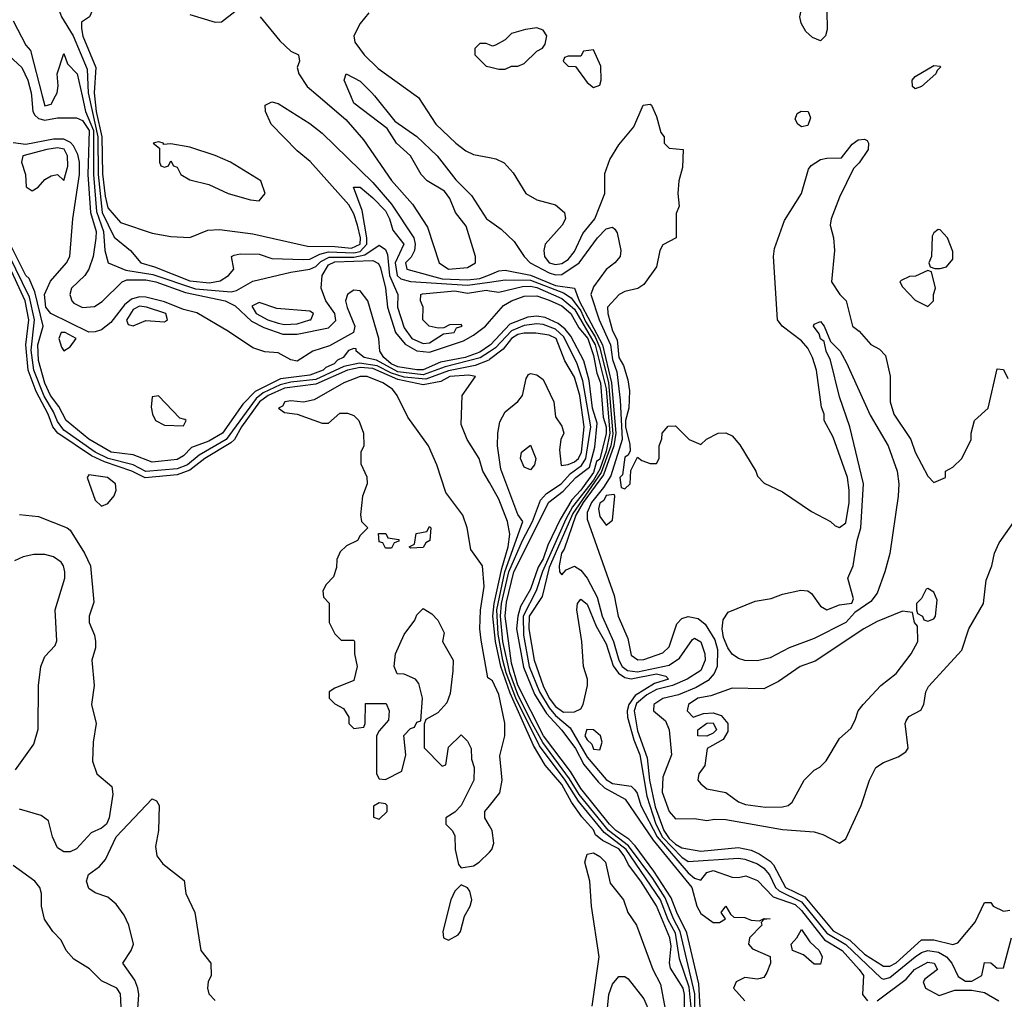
# Model space of a CAD drawing. Header units: inches. Extents: x 2380249 to 2585472, y 382747 to 546448.
# Tile 413 of 626: x 2488510 to 2491633, y 487135 to 490241. Entities that reach past the tile are written whole.
import ezdxf

# ---------------------------------------------------------------- set-up
doc = ezdxf.new("R2010")
doc.units = ezdxf.units.IN
doc.header["$MEASUREMENT"] = 0
for name, color, linetype in [('C4488', 7, 'Continuous'), ('C4489', 7, 'Continuous'), ('C4498', 7, 'Continuous'), ('C4499', 7, 'Continuous')]:
    doc.layers.add(name, color=color, linetype=linetype)

msp = doc.modelspace()

# ---------------------------------------------------------------- linework, layer by layer
at = {"layer": 'C4488', "color": 4}
for points, elevation in [([(2488547.9, 490000), (2488552, 489950), (2488558.5, 489938.5), (2488570, 489928), (2488590, 489922.3), (2488630.2, 489930.2), (2488690, 489930.3), (2488710, 489921.8), (2488730.1, 489890), (2488726.7, 489750), (2488735, 489630), (2488752.5, 489570), (2488751.4, 489548.6), (2488743.8, 489490), (2488729.1, 489450), (2488716.5, 489430), (2488674.2, 489390), (2488669.2, 489370), (2488675.5, 489350), (2488682.5, 489342.5), (2488710, 489328.4), (2488747.8, 489332.2), (2488771.8, 489348.2), (2488835.1, 489410), (2488850, 489416.3), (2488910, 489416.4), (2488942.4, 489410), (2489036, 489376), (2489161.6, 489350), (2489193.8, 489333.8), (2489245.9, 489285.9), (2489284.9, 489264.9), (2489344.7, 489244.7), (2489390, 489244.2), (2489490, 489263.8), (2489512.6, 489287.4), (2489509.8, 489310), (2489480.9, 489350), (2489466.2, 489390), (2489469.7, 489430), (2489490, 489463.6), (2489510, 489473.7), (2489630, 489477.4), (2489647.8, 489467.8), (2489654.8, 489454.8), (2489670.9, 489390), (2489676.8, 489330), (2489702.5, 489250), (2489732.9, 489212.9), (2489770, 489191.5), (2489810, 489186.7), (2489917.4, 489222.6), (2489950, 489240.7), (2489987.4, 489270), (2490000, 489284.3)], 4), ([(2488581.7, 490000), (2488590, 489968.2), (2488610, 489974), (2488624.2, 490000)], 8), ([(2488708, 490000), (2488718.9, 489950), (2488743.9, 489890), (2488744.7, 489750), (2488753.5, 489633.5), (2488776.2, 489570), (2488780.7, 489510), (2488790.4, 489470.4), (2488847.3, 489447.3), (2488933, 489433), (2489067.8, 489387.8), (2489181.1, 489378.9), (2489197.8, 489382.2), (2489250, 489412.3), (2489370, 489440.7), (2489430, 489450.2), (2489450, 489458.8), (2489465.5, 489474.5), (2489491.6, 489488.4), (2489570, 489488.9), (2489604.4, 489495.6), (2489650, 489526), (2489670, 489512.7), (2489676.6, 489496.6), (2489683.6, 489430), (2489709.2, 489370), (2489708.5, 489330), (2489730, 489263.8), (2489753.7, 489230), (2489790, 489214.7), (2489810, 489216.5), (2489854.5, 489245.5), (2489888, 489250), (2489895.3, 489264.7), (2489913.2, 489270), (2489910, 489275.3), (2489873.6, 489273.6), (2489855.3, 489264.7), (2489837.3, 489262.7), (2489808.7, 489270), (2489789.3, 489290), (2489789.4, 489330), (2489781.2, 489350), (2489782, 489370), (2489788.3, 489371.7), (2489890, 489381.5), (2489930, 489374.5), (2489990, 489383.2), (2490000, 489381.6)], 8), ([(2488729.4, 490000), (2488758.6, 489870), (2488758.7, 489750), (2488771.8, 489630), (2488810, 489552.2), (2488862, 489510), (2488894.8, 489470), (2488937.6, 489457.6), (2489050, 489413), (2489112.6, 489407.4), (2489146.5, 489413.5), (2489172.7, 489430), (2489189.2, 489450), (2489182, 489490), (2489190, 489494.8), (2489210, 489498.8), (2489270, 489498), (2489310, 489483.8), (2489410, 489480.7), (2489430, 489482.3), (2489462.2, 489497.8), (2489490, 489504.8), (2489570, 489502), (2489590, 489506.7), (2489610.8, 489529.2), (2489611.2, 489550), (2489596.5, 489636.5), (2489569.3, 489710), (2489589.6, 489710.4), (2489630, 489677), (2489670, 489635.6), (2489683.6, 489610), (2489693.7, 489573.7), (2489728.8, 489530), (2489701.3, 489470), (2489707.6, 489430), (2489719.3, 489419.3), (2489750, 489411.5), (2489930, 489399.9), (2490000, 489409.5)], 12), ([(2488747.4, 490000), (2488752.7, 489950), (2488770.5, 489870), (2488772.7, 489752.7), (2488781.5, 489681.5), (2488790, 489644.9), (2488830, 489598.4), (2488930, 489564.4), (2488990, 489554), (2489049.5, 489550.5), (2489106.5, 489573.5), (2489144.4, 489575.6), (2489250, 489562.7), (2489422.9, 489522.9), (2489510, 489522.3), (2489563, 489517), (2489589.8, 489530), (2489590.9, 489550), (2489581.5, 489590), (2489570, 489626), (2489554.5, 489654.5), (2489431.5, 489791.5), (2489390, 489825.1), (2489308, 489910), (2489289.6, 489950), (2489289.3, 489970), (2489310, 489980.7), (2489330, 489975.5), (2489430, 489912.2), (2489470, 489881.6), (2489630, 489725.2), (2489690, 489656.5), (2489759.8, 489550), (2489764.2, 489530), (2489762.3, 489510), (2489752.1, 489488), (2489734.4, 489470), (2489738, 489450), (2489850, 489419.9), (2489930, 489416.5), (2489970, 489420.3), (2490000, 489432.8)], 16), ([(2489457.2, 490000), (2489545.1, 489925.1), (2489600.5, 489860.5), (2489690, 489731.7), (2489756.5, 489656.5), (2489803.3, 489583.3), (2489840.7, 489470), (2489870, 489450.2), (2489930, 489455.8), (2489955.4, 489470), (2489956.4, 489490), (2489926.2, 489586.2), (2489892.3, 489630), (2489874, 489674), (2489858, 489698), (2489802.7, 489730), (2489783.7, 489750), (2489749.7, 489809.7), (2489705.2, 489850), (2489676, 489896), (2489570, 489977.2), (2489560.3, 490000)], 24), ([(2489635.4, 490000), (2489699.8, 489919.8), (2489770, 489870.6), (2489834, 489810), (2489893.7, 489733.7), (2489943.5, 489683.5), (2489991, 489610), (2490000, 489603.6)], 24), ([(2489767.5, 490000), (2489774.7, 489994.7), (2489830.4, 489910), (2489893, 489850), (2489925.7, 489825.7), (2489950, 489814.4), (2490000, 489804)], 28), ([(2490000, 489208), (2489970, 489187.5), (2489923.1, 489170), (2489845, 489155), (2489790, 489131.3), (2489770, 489130.6), (2489710, 489141.1), (2489688.5, 489150), (2489665.3, 489170), (2489652.8, 489190), (2489649.1, 489230), (2489614.6, 489350), (2489590, 489381.8), (2489570, 489383.4), (2489561.2, 489378.8), (2489550.1, 489369.9), (2489544, 489350), (2489548.5, 489328.5), (2489573.4, 489270), (2489569.1, 489250), (2489492.6, 489207.4), (2489440.5, 489190), (2489390, 489158.4), (2489370, 489162.9), (2489330, 489185.4), (2489288.1, 489188.1), (2489250, 489200.4), (2489172.9, 489253), (2489071.9, 489311.9), (2489030, 489322.9), (2488970, 489346.9), (2488910, 489361.2), (2488890, 489362.5), (2488864.7, 489355.3), (2488843.2, 489336.8), (2488799.2, 489280.8), (2488770, 489258), (2488750, 489251.8), (2488730, 489250.8), (2488608.7, 489310), (2488592.8, 489330), (2488589.1, 489370), (2488608.1, 489411.9), (2488658.7, 489470), (2488669, 489490), (2488678.5, 489610), (2488700.3, 489750), (2488699.8, 489790), (2488694.3, 489814.3), (2488681.1, 489841.1), (2488671.7, 489851.6), (2488650, 489862.3), (2488617.7, 489862.3), (2488530, 489845.6), (2488490, 489850.9)], 4), ([(2490000, 489188.4), (2489971, 489169), (2489859.4, 489140.6), (2489790, 489115.3), (2489710, 489125.1), (2489641.7, 489161.7), (2489602.7, 489170), (2489577.2, 489190), (2489577.2, 489197.2), (2489570, 489199), (2489552.9, 489192.9), (2489536.3, 489170), (2489518.3, 489161.7), (2489507.3, 489150), (2489480.9, 489139), (2489472.8, 489130), (2489430, 489114), (2489337.9, 489102.1), (2489257.4, 489062.6), (2489217.7, 489022.3), (2489154, 488930), (2489110, 488905.3), (2489055.1, 488884.9), (2489030, 488858.4), (2489010, 488846.8), (2488930, 488838), (2488870, 488861.5), (2488800.9, 488870), (2488730, 488911.2), (2488657.4, 488970), (2488634.5, 489014.5), (2488608.2, 489050), (2488590, 489088.3), (2488570, 489161.2), (2488567.7, 489210), (2488584.5, 489270), (2488558.5, 489378.5), (2488540.3, 489420.3), (2488530, 489429.8), (2488483.5, 489523.5)], 8), ([(2490000, 489163.4), (2489998.1, 489161.9), (2489954.9, 489145.1), (2489870, 489128), (2489798.3, 489101.7), (2489730, 489108), (2489690, 489120.4), (2489643.8, 489143.8), (2489587.7, 489152.3), (2489538.6, 489141.4), (2489450, 489100.7), (2489370, 489092.3), (2489336.8, 489083.2), (2489282.3, 489057.7), (2489260, 489039.9), (2489165.2, 488910), (2489079.3, 488860.7), (2489042.8, 488830), (2489010, 488817.5), (2488910, 488808.9), (2488870, 488829.4), (2488791.2, 488850), (2488749.7, 488869.7), (2488650, 488940.2), (2488630, 488967.7), (2488617.8, 488997.8), (2488587.8, 489047.8), (2488554.9, 489130), (2488546.2, 489193.8), (2488557.2, 489290), (2488541.5, 489361.5), (2488475.7, 489495.7)], 12), ([(2490000, 488773.9), (2489979.6, 488810), (2489967.3, 488850), (2489929.6, 488910), (2489910, 488958), (2489913.2, 489050), (2489956, 489110), (2489934.6, 489114.6), (2489874.8, 489110), (2489845.9, 489094.1), (2489790, 489083.8), (2489710, 489100.4), (2489630, 489135.1), (2489590, 489138.8), (2489550, 489129.9), (2489450, 489085.4), (2489350, 489073.4), (2489297.8, 489050), (2489270.7, 489030), (2489213.7, 488950), (2489191.9, 488910), (2489180.1, 488899.9), (2489097.7, 488850), (2489050, 488813.4), (2489010, 488797.8), (2488908.6, 488788.6), (2488866, 488810), (2488779, 488839), (2488738.2, 488858.2), (2488631.4, 488930), (2488615.9, 488950), (2488600.9, 488990), (2488562.1, 489062.1), (2488536.9, 489130), (2488529.4, 489210), (2488538.8, 489290), (2488528, 489350), (2488471.5, 489471.5)], 16), ([(2490000, 488151.5), (2489994.8, 488154.8), (2489973.9, 488273.9), (2489969.3, 488310), (2489971.4, 488368.6), (2489983.7, 488443.7), (2489978, 488510), (2489941.5, 488561.5), (2489929.2, 488630), (2489916, 488670), (2489861.6, 488741.6), (2489833.6, 488830), (2489807.3, 488890), (2489741, 488981), (2489707.8, 489050), (2489692.4, 489070), (2489662, 489090), (2489611.8, 489110), (2489590, 489109.8), (2489538.3, 489090), (2489444.4, 489035.6), (2489410, 489029), (2489370, 489033.3), (2489351.3, 489030), (2489343.8, 489016.2), (2489331.3, 489010), (2489350, 488996), (2489390.8, 488990.8), (2489470, 488962), (2489490, 488962), (2489526, 488994), (2489550, 488994), (2489570, 488986), (2489586, 488970), (2489601, 488930), (2489602, 488890), (2489592, 488870), (2489592.7, 488832.7), (2489611.6, 488791.6), (2489612, 488770), (2489598, 488730), (2489591.6, 488671.6), (2489594, 488650), (2489614, 488630), (2489590, 488606), (2489582, 488590), (2489546.8, 488573.2), (2489526.4, 488553.6), (2489516, 488530), (2489515.3, 488504.7), (2489505.4, 488474.6), (2489482, 488450), (2489472, 488430), (2489474, 488410), (2489491.6, 488391.6), (2489492, 488330), (2489510, 488294), (2489530, 488274), (2489570, 488274), (2489572, 488270), (2489572, 488230), (2489581, 488190), (2489570, 488146), (2489510, 488122), (2489492, 488110), (2489492, 488090), (2489510, 488072), (2489536.9, 488056.9), (2489554, 488030), (2489554, 488010), (2489570, 487994), (2489602, 487998), (2489606, 488010), (2489607.3, 488072.7), (2489672.7, 488072.7), (2489682, 488050), (2489679.6, 488020.4), (2489650, 487986), (2489642, 487970), (2489642, 487850), (2489650, 487834), (2489670, 487832), (2489722, 487858), (2489735.3, 487910), (2489728.4, 487971.6), (2489750, 487994), (2489762, 487998), (2489770, 488014), (2489782, 488018), (2489788, 488090), (2489776.4, 488136.4), (2489766, 488150), (2489730, 488166), (2489707.3, 488167.3), (2489698, 488190), (2489702, 488230), (2489730, 488292), (2489763.1, 488336.9), (2489770, 488354), (2489790, 488374), (2489816.9, 488356.9), (2489836.9, 488336.9), (2489856.9, 488296.9), (2489851.3, 488270), (2489884.7, 488210), (2489883.6, 488176.4), (2489875.3, 488104.7), (2489865.4, 488074.6), (2489836.9, 488043.1), (2489798, 488022), (2489792.7, 488007.3), (2489792.7, 487932.7), (2489850, 487874), (2489862, 487878), (2489870, 487934), (2489910, 487974), (2489930, 487954), (2489942, 487930), (2489943.6, 487896.4), (2489951.3, 487870), (2489951, 487830), (2489910.6, 487749.4), (2489890, 487728.7), (2489862, 487710), (2489862, 487690), (2489882, 487670), (2489890, 487654), (2489891, 487610), (2489902, 487562), (2489910, 487552), (2489950, 487558), (2489968, 487570), (2490000, 487602)], 24), ([(2488510, 488672.7), (2488570, 488665.5), (2488661, 488630), (2488670, 488622.8), (2488715.5, 488550), (2488734.4, 488510), (2488745.2, 488394.8), (2488730.7, 488350), (2488730.7, 488330), (2488747.3, 488290), (2488750.4, 488269.6), (2488750.4, 488249.6), (2488739.1, 488210), (2488747, 488130), (2488738.4, 488070), (2488752.4, 488010), (2488743, 487950), (2488740.7, 487890), (2488754.8, 487850), (2488802, 487810), (2488805.2, 487785.2), (2488794.4, 487710), (2488785.5, 487690), (2488770, 487677.6), (2488736.7, 487663.3), (2488690, 487612.3), (2488670, 487602.9), (2488650, 487602.9), (2488630, 487615.1), (2488614, 487650), (2488601.2, 487701.2), (2488578.3, 487718.3), (2488510, 487738)], 16), ([(2488497.4, 487862.6), (2488555.5, 487944.5), (2488568.9, 487991.1), (2488569.8, 488130), (2488576.9, 488190), (2488590, 488221.6), (2488622.8, 488257.2), (2488628.5, 488271.5), (2488622.5, 488370), (2488653.3, 488470), (2488653.3, 488490), (2488649.7, 488510), (2488641.7, 488521.7), (2488617.6, 488537.6), (2488590, 488546), (2488554.7, 488545.3), (2488521.7, 488538.3), (2488494.1, 488525.9)], 16), ([(2488883.4, 487090), (2488888.4, 487150), (2488885, 487170), (2488875.8, 487195.8), (2488837.6, 487250), (2488863.9, 487290), (2488870.9, 487310), (2488856.2, 487370), (2488841.4, 487401.4), (2488816.3, 487436.3), (2488790, 487458.5), (2488750, 487473), (2488730, 487486), (2488722.2, 487510), (2488729, 487531), (2488763.5, 487556.5), (2488782, 487578), (2488816, 487650), (2488930, 487770.6), (2488944, 487764), (2488952.7, 487750), (2488950.4, 487670), (2488940.7, 487619.3), (2488944.9, 487590), (2488964.2, 487564.2), (2489032, 487512), (2489037.4, 487470), (2489066, 487410), (2489084.9, 487290), (2489116.3, 487250), (2489118, 487210), (2489108.4, 487190), (2489106, 487170), (2489110, 487152), (2489130, 487130.8)], 16), ([(2490000, 487685.1), (2489985.2, 487710), (2489985.2, 487730), (2490000, 487748.7)], 24), ([(2488833.6, 487090), (2488830, 487151.8), (2488818.3, 487170), (2488770, 487193.5), (2488732, 487232), (2488682, 487262), (2488657.6, 487290), (2488642, 487322), (2488615.3, 487350), (2488589.3, 487389.3), (2488579, 487430), (2488579, 487470), (2488574, 487490), (2488558, 487510), (2488490, 487559)], 24)]:
    msp.add_lwpolyline(points, dxfattribs=dict(at, elevation=elevation))
for points, elevation in [([(2488630, 489834.8), (2488596, 489830), (2488520.5, 489810), (2488516.4, 489790), (2488528.2, 489750), (2488531, 489711), (2488550, 489698.8), (2488568.7, 489710), (2488590, 489734.8), (2488610, 489746), (2488630, 489751), (2488650, 489732), (2488663.3, 489776.7), (2488662.2, 489810), (2488650.9, 489830.9)], 8), ([(2488950, 489854), (2488934, 489850), (2488954, 489834), (2488954, 489790), (2488958, 489778), (2488970, 489774), (2488982, 489778), (2488990, 489794), (2488998, 489778), (2489010, 489774), (2489021, 489750), (2489050, 489734), (2489110, 489719.1), (2489171.3, 489690), (2489242, 489670), (2489270, 489667.3), (2489289, 489690), (2489275.3, 489730), (2489179, 489790), (2489130, 489811.3), (2489050, 489837), (2488990, 489848), (2488966, 489846), (2488966, 489850)], 24), ([(2488890, 489333), (2488870, 489322), (2488848.8, 489288.8), (2488854.8, 489274.8), (2488870, 489270.7), (2488910, 489287.3), (2488970, 489282.8), (2488979, 489290), (2488973.6, 489310), (2488912.7, 489330)], 8), ([(2489270, 489344.7), (2489246.6, 489333.4), (2489260.3, 489310), (2489297.1, 489290), (2489330, 489279.1), (2489350, 489275.3), (2489390, 489277), (2489430, 489289.2), (2489434, 489290), (2489442, 489310), (2489430, 489317.2), (2489325.8, 489325.8)], 8), ([(2488654, 489250), (2488642, 489250), (2488634.8, 489230), (2488642.5, 489202.5), (2488650, 489191.3), (2488670, 489204), (2488689.3, 489230)], 8), ([(2488950, 489048.7), (2488930, 489046), (2488926.8, 489013.2), (2488931, 488990), (2488941, 488970), (2488970, 488956), (2489030, 488954), (2489038, 488970), (2489034, 488974), (2489018, 488978)], 8), ([(2488730, 488798), (2488724.7, 488790), (2488750, 488718), (2488770, 488698.8), (2488790, 488706.8), (2488810, 488732), (2488816, 488750), (2488814.5, 488770), (2488788.7, 488790)], 24), ([(2489670, 488566), (2489662, 488582), (2489650, 488586), (2489648, 488612), (2489671.6, 488611.6), (2489678, 488598), (2489712.7, 488592.7), (2489712.7, 488587.3), (2489698, 488582), (2489690, 488566)], 24), ([(2489750, 488566), (2489746, 488570), (2489762, 488578), (2489768, 488612), (2489802, 488618), (2489810, 488634), (2489814, 488630), (2489811.3, 488590), (2489798, 488582), (2489790, 488568)], 24), ([(2489650, 487758), (2489632.7, 487747.3), (2489632.7, 487712.7), (2489650, 487706), (2489675.3, 487730), (2489675.3, 487750), (2489670, 487755.3)], 24), ([(2489910, 487498), (2489890, 487478), (2489878, 487450), (2489852, 487350), (2489854, 487330), (2489870, 487322), (2489900.4, 487339.6), (2489908, 487350), (2489921.2, 487398.8), (2489939, 487430), (2489944, 487450), (2489938, 487478), (2489930, 487488)], 24)]:
    msp.add_lwpolyline(points, close=True, dxfattribs=dict(at, elevation=elevation))
at = {"layer": 'C4489', "color": 4}
for points, elevation in [([(2488507.3, 490730), (2488522.2, 490670), (2488552.6, 490610), (2488571.5, 490530), (2488573.5, 490470), (2488583.7, 490423.7), (2488610, 490371.4), (2488627.9, 490347.9), (2488710, 490313.4), (2488731.8, 490290), (2488740.5, 490270), (2488731.3, 490250), (2488706.7, 490233.3), (2488706, 490214), (2488710.4, 490189.7), (2488751.5, 490090), (2488746.3, 490010), (2488747.4, 490000)], 16), ([(2488504.8, 490684.8), (2488535.3, 490610), (2488554.1, 490530), (2488564.1, 490410), (2488592, 490332), (2488630, 490284), (2488642.4, 490250), (2488679.8, 490190), (2488724.4, 490084.4), (2488727.2, 490010), (2488729.4, 490000)], 12), ([(2489050, 490258.3), (2489130, 490233.7), (2489150, 490234.4), (2489192.9, 490267.1)], 24), ([(2488490, 490238), (2488530, 490161), (2488544.1, 490144.1), (2488581.7, 490000)], 8), ([(2489272.7, 490250), (2489334.9, 490174.9), (2489370, 490142), (2489394, 490130), (2489398, 490110), (2489390.8, 490090), (2489395.5, 490070), (2489422, 490030), (2489457.2, 490000)], 24), ([(2489617.1, 490262.9), (2489590.4, 490229.7), (2489570.5, 490190), (2489573, 490170), (2489603, 490130), (2489647, 490087), (2489767.5, 490000)], 28), ([(2488451.5, 490150), (2488517.5, 490090), (2488535.9, 490050), (2488547.1, 490010), (2488547.9, 490000)], 4), ([(2490000, 490162), (2489990, 490166), (2489970, 490166), (2489954, 490150), (2489954, 490130), (2489990, 490094), (2490000, 490091.7)], 32), ([(2488624.2, 490000), (2488629.1, 490009.1), (2488632, 490032), (2488628.7, 490070), (2488650, 490134), (2488661.4, 490101.4), (2488692.6, 490070), (2488708, 490000)], 8), ([(2489560.3, 490000), (2489539, 490050), (2489546, 490070), (2489590, 490046.8), (2489627.3, 490010), (2489635.4, 490000)], 24)]:
    msp.add_lwpolyline(points, dxfattribs=dict(at, elevation=elevation))
at = {"layer": 'C4498', "color": 4}
for points, elevation in [([(2490000, 489804), (2490019.9, 489799.9), (2490047.3, 489787.3), (2490075.5, 489755.5), (2490116, 489690), (2490150, 489670.7), (2490210, 489654), (2490238, 489630), (2490241, 489610), (2490230.7, 489590), (2490177.1, 489530), (2490172.7, 489510), (2490174.9, 489490), (2490190, 489470.6), (2490210, 489465.2), (2490230, 489468.1), (2490250, 489481.1), (2490270, 489506), (2490296.6, 489563.4), (2490334, 489610), (2490366, 489690), (2490366.3, 489753.7), (2490381.5, 489798.5), (2490410, 489844.7), (2490458, 489902), (2490488, 489970), (2490510, 489974), (2490514, 489970), (2490530, 489934), (2490543.6, 489883.6), (2490554, 489870), (2490554, 489850), (2490570, 489834), (2490614, 489830), (2490612.7, 489772.7), (2490601, 489730), (2490598, 489690), (2490602, 489650), (2490592.7, 489627.3), (2490592, 489550), (2490550, 489528), (2490541, 489510), (2490530, 489458), (2490490, 489402), (2490470.8, 489389.2), (2490430, 489379.3), (2490411.3, 489370), (2490374.8, 489330), (2490375.5, 489310), (2490390, 489254.8), (2490405.7, 489225.7), (2490410.4, 489170), (2490425.3, 489145.3), (2490439.5, 489099.5), (2490444.4, 489064.4), (2490442, 489010), (2490431.4, 488970), (2490431.1, 488950), (2490445.7, 488894.3), (2490446, 488874), (2490439.8, 488860.2), (2490430, 488854), (2490422, 488798), (2490414, 488790), (2490418, 488758), (2490430, 488754), (2490446, 488770), (2490448.4, 488811.6), (2490470, 488854), (2490483.6, 488843.6), (2490510, 488834), (2490530, 488834), (2490538, 488850), (2490538, 488890), (2490547.3, 488912.7), (2490548, 488930), (2490567.3, 488952.7), (2490590, 488954), (2490634, 488910), (2490670, 488894), (2490688.4, 488911.6), (2490726, 488930), (2490750, 488931.3), (2490770, 488922), (2490793.7, 488893.7), (2490844.7, 488810), (2490850, 488794), (2490871.6, 488771.6), (2490930, 488744.7), (2491021.4, 488681.4), (2491082, 488650), (2491096.9, 488636.9), (2491110, 488631.3), (2491130, 488646), (2491140.5, 488710), (2491141.3, 488750), (2491135.8, 488790), (2491090, 488918), (2491062, 488970), (2491062, 488990), (2491053.2, 489013.2), (2491037.6, 489130), (2491025.1, 489170), (2491010, 489199.3), (2490990, 489222.7), (2490929, 489270), (2490913.2, 489290), (2490901.3, 489490), (2490904.6, 489515.4), (2490935.8, 489604.2), (2490989.4, 489690), (2491012.3, 489767.7), (2491020.9, 489779.1), (2491050, 489798), (2491070, 489802.8), (2491116.6, 489803.4), (2491150, 489846.8), (2491170, 489860.7), (2491190, 489862.8), (2491198, 489858), (2491202.8, 489850), (2491200.7, 489830), (2491172.3, 489787.7), (2491154.8, 489770), (2491110, 489679), (2491084, 489610), (2491081, 489590), (2491091, 489550), (2491094.8, 489510), (2491084.7, 489410), (2491111.3, 489370), (2491131, 489350), (2491151.3, 489270), (2491173.2, 489253.2), (2491210, 489211), (2491236.8, 489196.8), (2491256.3, 489176.3), (2491270.6, 489110.6), (2491270.6, 489030), (2491283, 488990), (2491336.3, 488910), (2491350.6, 488870), (2491390, 488794), (2491410, 488774), (2491446, 488790), (2491446, 488810), (2491470, 488822), (2491498, 488850), (2491528, 488910), (2491528, 488930), (2491538, 488970), (2491582, 489010), (2491610, 489134), (2491630, 489132), (2491644, 489104)], 28), ([(2490000, 489603.6), (2490037.3, 489577.3), (2490078.4, 489538.4), (2490110.3, 489490), (2490128.8, 489470), (2490190, 489438.8), (2490210, 489432.1), (2490230, 489433.1), (2490285, 489470), (2490342.6, 489550), (2490370, 489578.7), (2490390, 489583), (2490397.4, 489577.4), (2490405.1, 489565.1), (2490417, 489510), (2490414.4, 489490), (2490398, 489470), (2490370, 489449.7), (2490330, 489394), (2490321.3, 489370), (2490348.1, 489290), (2490384.2, 489210), (2490390, 489163.7), (2490404.6, 489124.6), (2490415, 489035), (2490421.5, 488910), (2490384.6, 488795.4), (2490362, 488758), (2490323.8, 488710), (2490310, 488678.4), (2490310, 488657.3), (2490396, 488416), (2490408.7, 488350), (2490438.9, 488278.9), (2490450, 488225.8), (2490471, 488211), (2490490, 488212.8), (2490550, 488233.6), (2490570, 488252.7), (2490594.1, 488325.9), (2490610, 488342.6), (2490630, 488349.2), (2490662.5, 488342.5), (2490684.1, 488324.1), (2490714.9, 488274.9), (2490723.9, 488243.9), (2490722.4, 488190), (2490712.3, 488167.7), (2490694.1, 488146), (2490656, 488124), (2490599.7, 488100.3), (2490550, 488088.7), (2490521.3, 488070), (2490520.4, 488050), (2490558.4, 488018.4), (2490570.4, 487990), (2490577.6, 487910), (2490550, 487839.3), (2490548, 487792), (2490570, 487730.4), (2490590, 487707.2), (2490650, 487708.4), (2490690, 487702), (2490713.6, 487706.4), (2490750, 487704.9), (2490930, 487673.4), (2491030, 487665.7), (2491057.5, 487657.5), (2491110, 487630.6), (2491130, 487644), (2491179.5, 487750), (2491205.6, 487830), (2491225.6, 487870), (2491250, 487886), (2491296.5, 487903.5), (2491320.4, 487919.6), (2491328.4, 487931.6), (2491319, 488010), (2491322, 488018), (2491330, 488031.3), (2491368.4, 488051.6), (2491378, 488070), (2491384, 488110), (2491392.9, 488127.1), (2491498, 488242), (2491520.7, 488310), (2491567, 488390), (2491575.5, 488464.5), (2491593.2, 488510), (2491602, 488550), (2491617.2, 488582.8), (2491670, 488658)], 24), ([(2490000, 489432.8), (2490030, 489445.4), (2490050, 489447.1), (2490130, 489431.2), (2490210, 489398), (2490270.1, 489390.1), (2490284.9, 489350), (2490358.2, 489210), (2490387.5, 489090), (2490400.9, 488930), (2490394.8, 488890), (2490361.5, 488798.5), (2490297.4, 488710), (2490274.5, 488670), (2490237.2, 488562.8), (2490229.1, 488550), (2490221.7, 488510), (2490222.8, 488490), (2490230, 488481), (2490243.6, 488496.4), (2490270, 488508), (2490290, 488495.5), (2490310, 488470.4), (2490341.4, 488410), (2490357.4, 488350), (2490393.5, 488270), (2490410.1, 488210), (2490421.5, 488190), (2490437.9, 488177.9), (2490470, 488173.8), (2490570, 488194.8), (2490603.2, 488216.8), (2490644.2, 488275.8), (2490650, 488279.7), (2490670, 488268.9), (2490682.9, 488230), (2490684.5, 488210), (2490670, 488177.8), (2490626.7, 488150), (2490580.9, 488130), (2490530, 488117), (2490499.1, 488100.9), (2490466.8, 488073.2), (2490458.7, 488050), (2490470, 487986.7), (2490500.6, 487900.6), (2490507.4, 487830), (2490525.7, 487745.7), (2490553.6, 487670), (2490570, 487645.4), (2490590, 487627.1), (2490610, 487615.2), (2490670, 487605), (2490790, 487616.8), (2490830, 487607.7), (2490856, 487596), (2490890, 487573.2), (2490900.9, 487560.9), (2490938.8, 487490), (2491000, 487460), (2491090, 487351.7), (2491143, 487323), (2491190, 487278.6), (2491250, 487240.2), (2491270, 487240.2), (2491290, 487250.2), (2491370, 487323.7), (2491410, 487323.6), (2491470, 487308.4), (2491485.8, 487314.2), (2491540.8, 487379.2), (2491570, 487442), (2491590, 487442), (2491598, 487430), (2491630, 487414), (2491650, 487417.3)], 16), ([(2490000, 489409.5), (2490050, 489416.3), (2490130, 489415.8), (2490235.1, 489375.1), (2490259.4, 489359.4), (2490290, 489318.5), (2490304.7, 489284.7), (2490335.8, 489235.8), (2490350, 489200.7), (2490377.5, 489090), (2490391.9, 488928.1), (2490384.7, 488890), (2490354.9, 488805.1), (2490264.6, 488675.4), (2490190, 488504.4), (2490167.4, 488412.6), (2490126.3, 488350), (2490125.1, 488310), (2490141.7, 488210), (2490170, 488128.9), (2490189.6, 488090), (2490210, 488063.8), (2490234.7, 488045.3), (2490270, 488046.3), (2490290, 488056.4), (2490297.2, 488070), (2490311, 488130), (2490311.2, 488150), (2490298.3, 488190), (2490293, 488270), (2490276.9, 488370), (2490279.5, 488390), (2490290, 488404), (2490310, 488387.7), (2490338.5, 488318.5), (2490370, 488262.4), (2490392.9, 488192.9), (2490408.9, 488168.9), (2490430, 488155.1), (2490450, 488150.7), (2490530, 488167.6), (2490559.2, 488159.2), (2490567.7, 488150), (2490524.1, 488135.9), (2490461.8, 488098.2), (2490441.9, 488070), (2490436.8, 488050), (2490438, 488030), (2490457.8, 487957.8), (2490477.1, 487910), (2490499, 487779), (2490528.3, 487690), (2490549.1, 487649.1), (2490610, 487586), (2490630, 487572.2), (2490790, 487582), (2490810, 487579.3), (2490850, 487564.2), (2490870.6, 487550.6), (2490888.2, 487530), (2490907.2, 487490), (2490918.5, 487478.5), (2490990, 487443.6), (2491070, 487345), (2491130, 487308.8), (2491242.3, 487202.3), (2491250, 487199.1), (2491270, 487204.2), (2491350, 487269.4), (2491370, 487283.2), (2491390.6, 487289.4), (2491424.3, 487284.3), (2491450.1, 487270.1), (2491466.5, 487250), (2491487, 487207), (2491510, 487193), (2491530, 487192.2), (2491561.3, 487210), (2491570, 487252), (2491590, 487250.8), (2491610, 487234), (2491630, 487234.8), (2491656.3, 487330)], 12), ([(2490000, 489381.6), (2490030, 489376.9), (2490104.7, 489395.3), (2490130, 489396.6), (2490150, 489392.4), (2490230, 489357.7), (2490270, 489323.5), (2490334.9, 489210), (2490370, 489070.4), (2490381.6, 488930), (2490370, 488873.6), (2490350, 488816.5), (2490330, 488781.3), (2490263.3, 488696.7), (2490242.4, 488657.6), (2490168.1, 488491.9), (2490148.6, 488430), (2490107.5, 488350), (2490107.9, 488290), (2490125.7, 488190), (2490158.8, 488110), (2490190, 488059.1), (2490210, 488035), (2490255.9, 487995.9), (2490310, 487902.9), (2490370, 487832.2), (2490390, 487819.8), (2490450, 487810.6), (2490460, 487800), (2490468.3, 487788.3), (2490480.2, 487750), (2490532.5, 487650), (2490630, 487536.3), (2490650, 487519.2), (2490670, 487512.7), (2490690, 487537.1), (2490710, 487543.6), (2490770, 487522.8), (2490790, 487521), (2490813.6, 487526.4), (2490850, 487512.2), (2490900.2, 487460.2), (2490970, 487435.3), (2490990, 487416.6), (2491063.2, 487323.2), (2491118.6, 487290), (2491172.6, 487230), (2491186.7, 487210), (2491183, 487150), (2491198.8, 487130)], 8), ([(2490000, 489284.3), (2490044.7, 489335.3), (2490069.9, 489350.1), (2490110, 489364.5), (2490150, 489366.2), (2490190, 489352.5), (2490230, 489334.1), (2490258.5, 489310), (2490283.9, 489263.9), (2490312.3, 489230), (2490330, 489177), (2490341, 489121), (2490352.8, 489090), (2490360.9, 488980.9), (2490370, 488950.5), (2490370.5, 488929.5), (2490350, 488848), (2490339.5, 488840.5), (2490330, 488805.7), (2490290, 488749.4), (2490261.2, 488718.8), (2490223.9, 488656.1), (2490184.9, 488575.1), (2490170, 488532.1), (2490154.2, 488505.8), (2490130, 488435.8), (2490098.9, 488381.1), (2490090.1, 488350), (2490086.4, 488310), (2490107.8, 488187.8), (2490142.5, 488102.5), (2490180.9, 488040.9), (2490230, 487988), (2490273.4, 487930), (2490299.7, 487879.7), (2490344.8, 487824.8), (2490365.3, 487805.3), (2490430.2, 487770), (2490519.1, 487639.1), (2490641.7, 487490), (2490657.7, 487430), (2490670, 487406.7), (2490710, 487378.4), (2490730, 487378.8), (2490748.7, 487390), (2490735.3, 487410), (2490750, 487430.7), (2490764.7, 487404.7), (2490775.3, 487395.3), (2490810, 487394), (2490830, 487386), (2490856.4, 487383.6), (2490871.3, 487391.3), (2490890.7, 487390), (2490870, 487388), (2490862, 487378), (2490864, 487370), (2490824.9, 487330), (2490822, 487310), (2490834.6, 487294.6), (2490890.4, 487270.4), (2490891.6, 487250), (2490879.6, 487220.4), (2490870, 487204.5), (2490859, 487201), (2490850, 487198.4), (2490810, 487204.5), (2490782.8, 487190), (2490774, 487170), (2490810.5, 487130)], 4), ([(2490669.9, 487090), (2490663.9, 487183.9), (2490626.1, 487346.1), (2490594.4, 487410), (2490576.9, 487456.9), (2490521.8, 487541.8), (2490461.9, 487621.9), (2490442.6, 487642.6), (2490400.6, 487670), (2490381, 487690), (2490290, 487803.4), (2490257.6, 487857.7), (2490172, 487970), (2490090, 488131), (2490070, 488200.5), (2490049.6, 488350), (2490054.3, 488394.3), (2490077.3, 488490), (2490188.4, 488711.6), (2490233.6, 488746.4), (2490273.6, 488790), (2490317.5, 488822.6), (2490334.3, 488885.7), (2490341.5, 488961.5), (2490327.2, 489010), (2490316.8, 489096.8), (2490299.3, 489159.3), (2490258.1, 489238.1), (2490240.4, 489260.4), (2490218.5, 489278.5), (2490176.6, 489296.6), (2490150, 489301.5), (2490122.1, 489297.9), (2490064.6, 489275.4), (2490003, 489210), (2490000, 489208)], 4), ([(2490651.2, 487070), (2490652, 487152), (2490604.9, 487350), (2490583.5, 487390), (2490556.9, 487456.9), (2490517.9, 487517.9), (2490441.2, 487621.3), (2490378, 487670), (2490284.9, 487784.9), (2490254.3, 487834.3), (2490169, 487949), (2490130, 488019.9), (2490090, 488101.5), (2490064.7, 488170), (2490042.9, 488270), (2490034.7, 488350), (2490038.8, 488390), (2490061.7, 488490), (2490104.5, 488590), (2490136.9, 488650), (2490162, 488718), (2490180.8, 488739.2), (2490228.1, 488770), (2490257.6, 488802.4), (2490291.8, 488828.2), (2490305.7, 488850), (2490322.1, 488950), (2490295.8, 489095.8), (2490278.8, 489150), (2490235.6, 489235.6), (2490210, 489259.9), (2490170, 489274.5), (2490150, 489276.9), (2490110, 489271.5), (2490070, 489254.8), (2490018.9, 489201.1), (2490000, 489188.4)], 8), ([(2490639.9, 487110), (2490633.9, 487173.9), (2490603.3, 487263.3), (2490590, 487344.8), (2490567.2, 487387.2), (2490542.6, 487450), (2490434, 487610), (2490363.5, 487663.5), (2490282.9, 487762.9), (2490240.3, 487830), (2490159.2, 487939.2), (2490083.9, 488090), (2490053.1, 488170), (2490042.6, 488210), (2490027.4, 488292.6), (2490023.4, 488370), (2490049.2, 488490.8), (2490105.7, 488650), (2490090, 488672), (2490035.8, 488815.8), (2490025.7, 488890), (2490026.3, 488930), (2490033.4, 488966.6), (2490050, 488998), (2490090, 489030.7), (2490104.5, 489050), (2490116.6, 489103.4), (2490124.2, 489115.8), (2490130, 489119.1), (2490150, 489115.5), (2490170, 489100.7), (2490203.8, 489030), (2490210, 488982), (2490230, 488952), (2490236, 488930), (2490226.8, 488910), (2490222.5, 488877.5), (2490227.9, 488827.9), (2490250, 488830.4), (2490270, 488839.2), (2490282.7, 488850), (2490292.2, 488870), (2490300.2, 488950), (2490286.6, 489050), (2490270, 489107.6), (2490239.7, 489159.8), (2490211.5, 489230), (2490190, 489240.9), (2490147.2, 489247.2), (2490110, 489247.7), (2490090, 489242.9), (2490070.2, 489230), (2490043.7, 489196.3), (2490000, 489163.4)], 12), ([(2490618.9, 487110), (2490619.2, 487150), (2490614.6, 487170), (2490573.9, 487233.9), (2490570.9, 487250.9), (2490576.6, 487303.4), (2490572.4, 487330), (2490530, 487431.1), (2490480.7, 487510), (2490441.5, 487561.5), (2490427.7, 487590), (2490410, 487612.4), (2490358.3, 487638.3), (2490336.3, 487656.3), (2490330, 487672.3), (2490293.4, 487713.4), (2490260.3, 487760.3), (2490230, 487816.2), (2490177.2, 487877.2), (2490140.1, 487940.1), (2490065.5, 488105.5), (2490036, 488190), (2490019.5, 488270), (2490010.5, 488350), (2490015.2, 488390), (2490039.2, 488500.8), (2490059.6, 488570), (2490064.8, 488610), (2490057.6, 488650), (2490030, 488720.9), (2490000, 488773.9)], 16), ([(2490000, 487748.7), (2490032.7, 487790), (2490040.9, 487830), (2490032.9, 487907.1), (2490049.2, 487970), (2490048.9, 488011.1), (2490030, 488102), (2490010, 488145.2), (2490000, 488151.5)], 24), ([(2490000, 487602), (2490008, 487610), (2490014, 487630), (2490009, 487670), (2490000, 487685.1)], 24), ([(2490326.3, 487113.7), (2490348.2, 487270), (2490323.5, 487430), (2490318.4, 487510), (2490302.4, 487570), (2490310, 487594.8), (2490330, 487599.1), (2490350, 487588), (2490368, 487570), (2490383.4, 487503.4), (2490424.9, 487450), (2490439.3, 487410), (2490466.4, 487370), (2490518, 487230), (2490542.8, 487182.8), (2490563.8, 487070)], 16), ([(2491230, 487130.3), (2491321.3, 487198.7), (2491348, 487230), (2491390, 487252.6), (2491410.6, 487250), (2491421, 487230), (2491380.7, 487199.3), (2491376, 487190), (2491382.8, 487170), (2491426.9, 487146.9), (2491475.6, 487164.4), (2491530, 487164.3), (2491570, 487156.9), (2491616, 487130)], 8), ([(2490365.1, 487010), (2490378.9, 487150), (2490390, 487182.8), (2490410, 487206.8), (2490430, 487206.8), (2490439.9, 487199.9), (2490490, 487136), (2490510.3, 487090)], 12)]:
    msp.add_lwpolyline(points, dxfattribs=dict(at, elevation=elevation))
for points, elevation in [([(2490990, 489902), (2490978, 489910), (2490970, 489926), (2490976.4, 489943.6), (2490988.4, 489951.6), (2491011.3, 489950), (2491018, 489930), (2491010, 489906)], 28), ([(2491423.6, 489576.4), (2491410, 489566), (2491404.7, 489555.3), (2491402, 489490), (2491394, 489470), (2491398, 489458), (2491412.7, 489452.7), (2491430, 489452), (2491450, 489458), (2491470, 489482), (2491470, 489506), (2491452.7, 489550), (2491430, 489575.3)], 32), ([(2491390, 489446), (2491351.6, 489428.4), (2491332.7, 489427.3), (2491305.4, 489414.6), (2491302, 489410), (2491310, 489394), (2491350, 489352), (2491390, 489332), (2491408, 489350), (2491408, 489370), (2491415.3, 489390), (2491402, 489442)], 32), ([(2490850, 488208.5), (2490810, 488209.7), (2490790, 488215.8), (2490769.8, 488229.8), (2490756.3, 488250), (2490742.5, 488282.5), (2490738.3, 488310), (2490741.5, 488338.5), (2490757.1, 488362.9), (2490842.5, 488397.5), (2490893.9, 488406.1), (2490930, 488420.2), (2490987.5, 488432.5), (2491010, 488430.3), (2491022, 488422), (2491050, 488381.6), (2491070, 488370.4), (2491110, 488385.5), (2491149.3, 488390.7), (2491154.8, 488405.2), (2491137, 488470), (2491153.3, 488510), (2491166.8, 488590), (2491178.4, 488630), (2491186.8, 488770), (2491143.1, 488950), (2491110, 489045.2), (2491082, 489162), (2491068.5, 489190), (2491061.2, 489221.2), (2491050, 489229.4), (2491045.4, 489245.4), (2491028, 489270), (2491030, 489276), (2491050, 489284), (2491062, 489270), (2491081.3, 489221.3), (2491112.4, 489190), (2491133, 489153), (2491207.1, 488987.1), (2491264.2, 488890), (2491293.4, 488810), (2491298, 488770), (2491296.5, 488730), (2491270, 488548.7), (2491254.6, 488490), (2491230, 488422.9), (2491210, 488396.3), (2491158.8, 488361.2), (2491130.4, 488330), (2491030, 488278.7), (2490950.7, 488250), (2490890, 488218.3)], 24), ([(2490130, 488814), (2490110, 488822), (2490099, 488850), (2490102, 488870), (2490130, 488892), (2490146.8, 488850), (2490142.8, 488830)], 8), ([(2490395.3, 488735.3), (2490370, 488733), (2490363.1, 488716.9), (2490350, 488708.7), (2490346.5, 488690), (2490350, 488666), (2490370, 488638), (2490390, 488654), (2490398, 488730)], 28), ([(2491390, 488438), (2491384.7, 488435.3), (2491370, 488406), (2491354, 488390), (2491354, 488370), (2491358, 488358), (2491374, 488350), (2491378, 488338), (2491390, 488334), (2491410, 488342), (2491415.3, 488350), (2491420.4, 488400.4), (2491410, 488426)], 28), ([(2491310, 488366), (2491230, 488332.7), (2491187.3, 488310), (2491032.7, 488207.3), (2490986, 488190), (2490917.1, 488142.9), (2490870, 488119), (2490770, 488122), (2490702.4, 488097.6), (2490661, 488090), (2490631, 488070), (2490627.3, 488050), (2490646, 488030), (2490678.5, 488041.5), (2490710, 488043.8), (2490735.3, 488035.3), (2490756.4, 488010), (2490756, 487984), (2490741, 487959), (2490690.6, 487930), (2490683.5, 487876.5), (2490664.7, 487850), (2490662, 487838), (2490661, 487830), (2490670, 487818), (2490690, 487802.8), (2490750, 487791), (2490790, 487760.7), (2490812.5, 487752.5), (2490875.6, 487744.4), (2490930, 487744.9), (2490948, 487750), (2490960.2, 487759.8), (2490998, 487830), (2491030, 487862), (2491048.4, 487871.6), (2491068.4, 487891.6), (2491110, 487962), (2491146, 487994), (2491160.2, 488019.8), (2491169.2, 488050), (2491185.2, 488070), (2491241.2, 488130), (2491290, 488167.7), (2491338, 488230), (2491359, 488270), (2491358, 488318), (2491348, 488330), (2491342, 488362)], 28), ([(2490309.1, 487990.9), (2490303.1, 487970), (2490310, 487958), (2490324.4, 487944.4), (2490330, 487928), (2490350, 487926), (2490357.2, 487950), (2490352.3, 487970), (2490330, 487989.3)], 12), ([(2490690, 487969), (2490661.2, 487970), (2490661, 487990), (2490689.4, 488010.6), (2490710, 488011.6), (2490719.7, 487990), (2490710, 487979.3)], 24), ([(2491030, 487246), (2490996, 487276), (2490961.2, 487290), (2490957.2, 487310), (2490975.3, 487330), (2490990, 487356), (2491016.7, 487316.7), (2491045.5, 487290), (2491054.9, 487270), (2491050, 487246)], 4)]:
    msp.add_lwpolyline(points, close=True, dxfattribs=dict(at, elevation=elevation))
at = {"layer": 'C4499', "color": 4}
for points, elevation in [([(2491050, 490174), (2491025.1, 490185.1), (2491003.9, 490203.9), (2490989.2, 490230), (2490984, 490250), (2490989, 490270), (2491007, 490293), (2491018, 490330), (2491023.7, 490390), (2491015.3, 490435.3), (2491008, 490450), (2491008, 490470), (2491012.7, 490472.7), (2491030, 490474), (2491038, 490450), (2491050, 490438), (2491060.7, 490410), (2491067.3, 490350), (2491064, 490310), (2491070.6, 490270), (2491070.7, 490210), (2491066, 490190)], 28), ([(2490330, 490146), (2490298, 490142), (2490290, 490126), (2490250, 490126), (2490238, 490122), (2490234, 490110), (2490250, 490094), (2490272.7, 490092.7), (2490310, 490042), (2490330, 490026), (2490350, 490034), (2490354, 490050), (2490353.6, 490093.6)], 32), ([(2491350, 490022), (2491342, 490030), (2491341.2, 490050), (2491350, 490061), (2491410, 490096), (2491430, 490094), (2491431, 490091), (2491419.6, 490080.4), (2491416, 490070), (2491370, 490029.2)], 28)]:
    msp.add_lwpolyline(points, close=True, dxfattribs=dict(at, elevation=elevation))
at = {"layer": 'C4499', "color": 4, "elevation": 32}
msp.add_lwpolyline([(2490000, 490091.7), (2490030, 490084.7), (2490050, 490084.7), (2490070, 490094), (2490090, 490094), (2490110, 490102), (2490150, 490142), (2490168.4, 490151.6), (2490176.4, 490163.6), (2490182, 490190), (2490170, 490208), (2490150, 490215.3), (2490114, 490210), (2490070, 490198), (2490050, 490178), (2490019.6, 490160.4), (2490010, 490158), (2490000, 490162)], dxfattribs=at)

doc.saveas('drawing.dxf')
